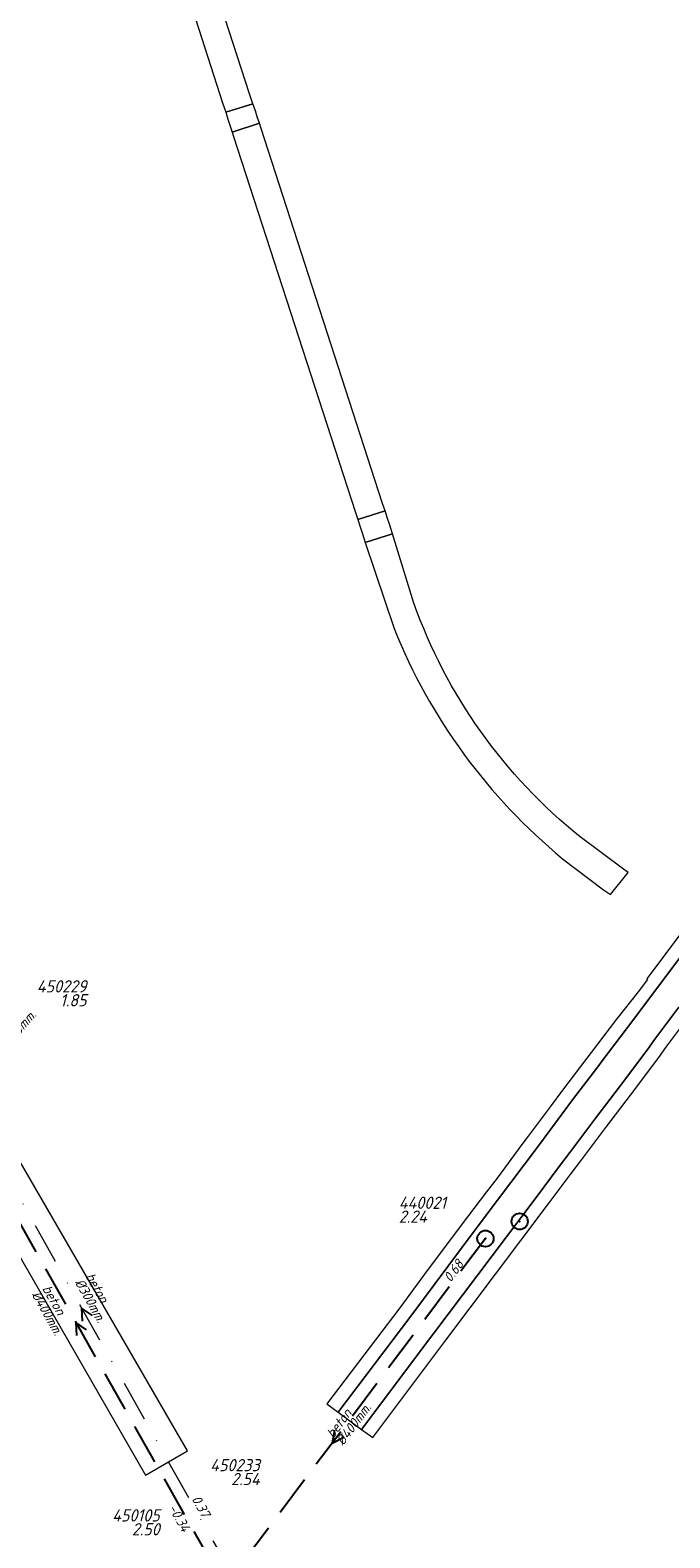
# Model space of a CAD drawing. Extents: x 148869 to 161638, y 453607 to 469810.
# Tile 471 of 656: x 155522 to 155601, y 463744 to 463928. Entities that reach past the tile are written whole.
import ezdxf
from ezdxf.enums import TextEntityAlignment as Align

# ---------------------------------------------------------------- set-up
doc = ezdxf.new("R2010")
doc.units = 0
doc.header["$PDMODE"] = 32
doc.header["$PDSIZE"] = 2
doc.linetypes.add('RI-HWA', pattern=[7.4, 5, -2.4])
doc.linetypes.add('RI-VWA', pattern=[11, 5, -3, 0, -3])
doc.layers.get('0').update_dxf_attribs({"linetype": 'CONTINUOUS'})
for name, color, linetype in [('B-OI-RI-BOB-T18-niet meenemen', 252, 'CONTINUOUS'), ('B-OI-RI-DIAMETER-T18-niet meenemen', 252, 'CONTINUOUS'), ('B-OI-RI-HWA-PUTDEKSELHOOGTE-T25-niet meenemen', 252, 'CONTINUOUS'), ('B-OI-RI-HWA-PUTNUMMER-T25-niet meenemen', 252, 'CONTINUOUS'), ('B-OI-RI-HWA_TRANSPORTLEIDING-G-niet meenemen', 252, 'RI-HWA'), ('B-OI-RI-MATERIAAL-T18-niet meenemen', 252, 'CONTINUOUS'), ('B-OI-RI-STROOMRICHTING-S-niet meenemen', 252, 'CONTINUOUS'), ('B-OI-RI-VWA_PUTDEKSELHOOGTE-T25-niet meenemen', 252, 'CONTINUOUS'), ('gs dwa', 252, 'CONTINUOUS'), ('gs rwa', 252, 'CONTINUOUS')]:
    doc.layers.add(name, color=color, linetype=linetype)
doc.layers.add('B-OI-RI-VWA_TRANSPORTLEIDING-G-niet meenemen', color=252, linetype='RI-VWA', lineweight=18)
doc.layers.add('B-RO-VH-VERHARDING_ASFALT-GV', color=251, linetype='CONTINUOUS', lineweight=18)
doc.styles.add('iso15', font='ISO.shx', dxfattribs={"oblique": 15})
doc.styles.add('NLCS-ISO-M750_CURSIEF', font='NLCS-ISO.ttf', dxfattribs={"oblique": 15})

# ---------------------------------------------------------------- blocks, each defined once
blk = doc.blocks.new('ACMAP_ANN_TEMPLATE_diam')
at = {"color": 0, "linetype": 'ByBlock', "style": 'iso15', "oblique": 15}
blk.add_attdef('diam', (0.5, -1.3), '', height=1.2, dxfattribs=at)
blk = doc.blocks.new('ACMAP_ANN_TEMPLATE_mat')
at = {"color": 0, "linetype": 'ByBlock', "style": 'iso15', "oblique": 15}
blk.add_attdef('mat', (0.5, 0.2), '', height=1.2, dxfattribs=at)
blk = doc.blocks.new('ACMAP_ANN_TEMPLATE_nap-r')
at = {"color": 0, "linetype": 'ByBlock', "style": 'iso15', "oblique": 15}
blk.add_attdef('nap-r', text='', height=1.2, dxfattribs=at).set_placement((-4.1, 0.2), align=Align.RIGHT)
blk = doc.blocks.new('ACMAP_ANN_TEMPLATE_puth-dwa')
at = {"color": 0, "linetype": 'ByBlock', "style": 'iso15', "oblique": 15}
blk.add_attdef('puth-dwa', text='', height=1.5, dxfattribs=at).set_placement((2.7, 1), align=Align.RIGHT)
blk = doc.blocks.new('ACMAP_ANN_TEMPLATE_putnr-dwa')
at = {"color": 0, "linetype": 'ByBlock', "style": 'iso15', "oblique": 15}
blk.add_attdef('putnr-dwa', text='', height=1.5, dxfattribs=at).set_placement((2.7, 2.7), align=Align.RIGHT)
blk = doc.blocks.new('ACMAP_ANN_TEMPLATE_puth-rwa')
at = {"color": 0, "linetype": 'ByBlock', "style": 'iso15', "oblique": 15}
blk.add_attdef('puth-rwa', (-2.7, -4.4), '', height=1.5, dxfattribs=at)
blk = doc.blocks.new('ACMAP_ANN_TEMPLATE_putnr-rwa')
at = {"color": 0, "linetype": 'ByBlock', "style": 'iso15', "oblique": 15}
blk.add_attdef('putnr-rwa', (-2.7, -2.7), '', height=1.5, dxfattribs=at)

msp = doc.modelspace()

# ---------------------------------------------------------------- linework, layer by layer
at = {"layer": 'B-OI-RI-HWA_TRANSPORTLEIDING-G-niet meenemen'}
for p, q in [((155509.62, 463802.37), (155546.2, 463737.66)), ((155578.2, 463780.3), (155540.56, 463730.13))]:
    msp.add_line(p, q, dxfattribs=at)
at = {"layer": 'B-OI-RI-STROOMRICHTING-S-niet meenemen'}
for points in [[(155529.24, 463769.12), (155527.91, 463770.02), (155527.99, 463768.41)], [(155529.98, 463770.87), (155528.64, 463771.77), (155528.72, 463770.17)], [(155559.67, 463756.8), (155559.38, 463755.21), (155560.82, 463755.93)]]:
    msp.add_lwpolyline(points, dxfattribs=at)
at = {"layer": 'B-OI-RI-VWA_TRANSPORTLEIDING-G-niet meenemen'}
msp.add_line((155512.01, 463801.22), (155545.27, 463742.33), dxfattribs=at)
at = {"layer": 'B-RO-VH-VERHARDING_ASFALT-GV', "flags": 128}
for points in [[(155546.33, 463918.39), (155549.66, 463919.43), (155549.25, 463920.66), (155535.64, 463962.48), (155535.43, 463963.08), (155532.29, 463962.02), (155532.48, 463961.45), (155545.93, 463919.53)], [(155549.66, 463919.43), (155546.33, 463918.39), (155546.57, 463917.54), (155546.81, 463916.81), (155547.13, 463915.93), (155550.47, 463917.05), (155550.18, 463917.84), (155549.96, 463918.56)], [(155562.26, 463869.33), (155562.52, 463868.45), (155565.9, 463869.53), (155565.57, 463870.41), (155550.64, 463916.54), (155550.47, 463917.05), (155547.13, 463915.93), (155547.29, 463915.4)], [(155562.52, 463868.45), (155562.82, 463867.57), (155563.1, 463866.7), (155563.45, 463865.63), (155566.8, 463866.7), (155566.46, 463867.77), (155566.16, 463868.58), (155565.9, 463869.53)], [(155541.65, 463754.28), (155519.74, 463792.05), (155514.62, 463789.18), (155536.47, 463751.3)]]:
    msp.add_lwpolyline(points, close=True, dxfattribs=at)
for points in [[(155569.41, 463858.22), (155566.8, 463866.7), (155563.45, 463865.63), (155566.98, 463855.09)], [(155593.53, 463822.49), (155595.7, 463825.19), (155595.15, 463825.59), (155589.83, 463829.54)], [(155587.67, 463826.87), (155592.7, 463823.06), (155593.53, 463822.49)], [(155604.46, 463820.75), (155597.99, 463812.13), (155598.07, 463812.07), (155596.96, 463810.55), (155594.28, 463807.2), (155591.19, 463803.1), (155590.65, 463802.4), (155587.55, 463798.34), (155586.28, 463796.61), (155583.21, 463792.54), (155582.66, 463791.83), (155579.63, 463787.71), (155578.32, 463786.03), (155575.23, 463781.93), (155570.71, 463775.95), (155567.7, 463771.81), (155558.75, 463760.02), (155560.12, 463759.02), (155569.06, 463770.78), (155576.59, 463780.9), (155579.68, 463785), (155584.57, 463791.52), (155587.63, 463795.59), (155588.9, 463797.3), (155592, 463801.37), (155592.54, 463802.08), (155595.64, 463806.18), (155599.37, 463811.13), (155605.83, 463819.73)], [(155605.83, 463819.73), (155599.37, 463811.13), (155595.64, 463806.18), (155592.54, 463802.08), (155592, 463801.37), (155588.9, 463797.3), (155587.63, 463795.59), (155584.57, 463791.52), (155579.68, 463785), (155576.59, 463780.9), (155569.06, 463770.78), (155560.12, 463759.02), (155562.99, 463756.9), (155571.87, 463768.69), (155584.3, 463785.19), (155587.36, 463789.29), (155588.56, 463790.87), (155591.64, 463794.95), (155595.29, 463799.78), (155598.35, 463803.82), (155598.87, 463804.58), (155601.94, 463808.68)], [(155601.94, 463808.68), (155598.87, 463804.58), (155598.35, 463803.82), (155595.29, 463799.78), (155591.64, 463794.95), (155588.56, 463790.87), (155587.36, 463789.29), (155584.3, 463785.19), (155571.87, 463768.69), (155562.99, 463756.9), (155564.36, 463755.9), (155573.22, 463767.66), (155576.34, 463771.79), (155585.66, 463784.17), (155588.72, 463788.27), (155589.92, 463789.85), (155592.99, 463793.93), (155596.64, 463798.75), (155599.7, 463802.79), (155600.23, 463803.56), (155603.3, 463807.66)]]:
    msp.add_lwpolyline(points, dxfattribs=at)
at = {"layer": 'B-RO-VH-VERHARDING_ASFALT-GV'}
for points in [[(155589.83, 463829.54, -0.138483), (155569.41, 463858.22)], [(155566.98, 463855.09, 0.125061), (155587.67, 463826.87)]]:
    msp.add_lwpolyline(points, format="xyb", dxfattribs=at)
at = {"layer": 'gs dwa'}
msp.add_point((155582.4, 463782.4), dxfattribs=at)
at = {"layer": 'gs rwa'}
msp.add_point((155578.2, 463780.3), dxfattribs=at)

# ---------------------------------------------------------------- block references
at = {"layer": 'B-OI-RI-BOB-T18-niet meenemen'}
ref = msp.add_blockref('ACMAP_ANN_TEMPLATE_nap-r', (155578.2, 463780.3), dxfattribs=dict(at, rotation=53.56668209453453))
ref.add_attrib('nap-r', '0.68', dxfattribs={"layer": '0', "color": 0, "linetype": 'ByBlock', "height": 1.2, "rotation": 53.5667, "style": 'NLCS-ISO-M750_CURSIEF', "oblique": 15}).set_placement((155575.6, 463777.12), align=Align.RIGHT)
ref = msp.add_blockref('ACMAP_ANN_TEMPLATE_nap-r', (155545.27, 463742.33), dxfattribs=dict(at, rotation=299.4587667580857))
ref.add_attrib('nap-r', '0.37', dxfattribs={"layer": '0', "color": 0, "linetype": 'ByBlock', "height": 1.2, "rotation": 299.4588, "style": 'NLCS-ISO-M750_CURSIEF', "oblique": 15}).set_placement((155543.43, 463746), align=Align.RIGHT)
ref = msp.add_blockref('ACMAP_ANN_TEMPLATE_nap-r', (155542.83, 463740.55), dxfattribs=dict(at, rotation=299.4786024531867))
ref.add_attrib('nap-r', '-0.34', dxfattribs={"layer": '0', "color": 0, "linetype": 'ByBlock', "height": 1.2, "rotation": 299.4786, "style": 'NLCS-ISO-M750_CURSIEF', "oblique": 15}).set_placement((155540.99, 463744.21), align=Align.RIGHT)
at = {"layer": 'B-OI-RI-DIAMETER-T18-niet meenemen'}
ref = msp.add_blockref('ACMAP_ANN_TEMPLATE_diam', (155517.96, 463803.8), dxfattribs=dict(at, rotation=48.06491758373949))
ref.add_attrib('diam', '%%c300mm.', (155519.26, 463803.3), dxfattribs={"layer": '0', "color": 0, "linetype": 'ByBlock', "height": 1.2, "rotation": 48.0649, "style": 'NLCS-ISO-M750_CURSIEF', "oblique": 15})
ref = msp.add_blockref('ACMAP_ANN_TEMPLATE_diam', (155523.34, 463774.52), dxfattribs=dict(at, rotation=299.4786024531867))
ref.add_attrib('diam', '%%c400mm.', (155522.46, 463773.44), dxfattribs={"layer": '0', "color": 0, "linetype": 'ByBlock', "height": 1.2, "rotation": 299.4786, "style": 'NLCS-ISO-M750_CURSIEF', "oblique": 15})
ref = msp.add_blockref('ACMAP_ANN_TEMPLATE_diam', (155528.64, 463776.02), dxfattribs=dict(at, rotation=299.4587667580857))
ref.add_attrib('diam', '%%c300mm.', (155527.76, 463774.95), dxfattribs={"layer": '0', "color": 0, "linetype": 'ByBlock', "height": 1.2, "rotation": 299.4588, "style": 'NLCS-ISO-M750_CURSIEF', "oblique": 15})
ref = msp.add_blockref('ACMAP_ANN_TEMPLATE_diam', (155559.38, 463755.22), dxfattribs=dict(at, rotation=53.12096718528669))
ref.add_attrib('diam', '%%c400mm.', (155560.72, 463754.83), dxfattribs={"layer": '0', "color": 0, "linetype": 'ByBlock', "height": 1.2, "rotation": 53.121, "style": 'NLCS-ISO-M750_CURSIEF', "oblique": 15})
at = {"layer": 'B-OI-RI-HWA-PUTDEKSELHOOGTE-T25-niet meenemen'}
ref = msp.add_blockref('ACMAP_ANN_TEMPLATE_puth-rwa', (155570.26, 463786.64), dxfattribs=at)
ref.add_attrib('puth-rwa', '2.24', (155567.56, 463782.24), dxfattribs={"layer": '0', "color": 0, "linetype": 'ByBlock', "height": 1.5, "style": 'NLCS-ISO-M750_CURSIEF', "oblique": 15})
at = {"layer": 'B-OI-RI-HWA-PUTNUMMER-T25-niet meenemen'}
ref = msp.add_blockref('ACMAP_ANN_TEMPLATE_putnr-rwa', (155570.26, 463786.64), dxfattribs=at)
ref.add_attrib('putnr-rwa', '440021', (155567.56, 463783.94), dxfattribs={"layer": '0', "color": 0, "linetype": 'ByBlock', "height": 1.5, "style": 'NLCS-ISO-M750_CURSIEF', "oblique": 15})
at = {"layer": 'B-OI-RI-MATERIAAL-T18-niet meenemen'}
ref = msp.add_blockref('ACMAP_ANN_TEMPLATE_mat', (155528.64, 463776.02), dxfattribs=dict(at, rotation=299.4587667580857))
ref.add_attrib('mat', 'beton', (155529.06, 463775.69), dxfattribs={"layer": '0', "color": 0, "linetype": 'ByBlock', "height": 1.2, "rotation": 299.4588, "style": 'NLCS-ISO-M750_CURSIEF', "oblique": 15})
ref = msp.add_blockref('ACMAP_ANN_TEMPLATE_mat', (155523.34, 463774.52), dxfattribs=dict(at, rotation=299.4786024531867))
ref.add_attrib('mat', 'beton', (155523.76, 463774.18), dxfattribs={"layer": '0', "color": 0, "linetype": 'ByBlock', "height": 1.2, "rotation": 299.4786, "style": 'NLCS-ISO-M750_CURSIEF', "oblique": 15})
ref = msp.add_blockref('ACMAP_ANN_TEMPLATE_mat', (155559.38, 463755.22), dxfattribs=dict(at, rotation=53.12096718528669))
ref.add_attrib('mat', 'beton', (155559.52, 463755.73), dxfattribs={"layer": '0', "color": 0, "linetype": 'ByBlock', "height": 1.2, "rotation": 53.121, "style": 'NLCS-ISO-M750_CURSIEF', "oblique": 15})
at = {"layer": 'B-OI-RI-VWA_PUTDEKSELHOOGTE-T25-niet meenemen'}
ref = msp.add_blockref('ACMAP_ANN_TEMPLATE_putnr-dwa', (155526.54, 463807.77), dxfattribs=at)
ref.add_attrib('putnr-dwa', '450229', dxfattribs={"layer": '0', "color": 0, "linetype": 'ByBlock', "height": 1.5, "style": 'NLCS-ISO-M750_CURSIEF', "oblique": 15}).set_placement((155529.24, 463810.47), align=Align.RIGHT)
ref = msp.add_blockref('ACMAP_ANN_TEMPLATE_puth-dwa', (155526.54, 463807.77), dxfattribs=at)
ref.add_attrib('puth-dwa', '1.85', dxfattribs={"layer": '0', "color": 0, "linetype": 'ByBlock', "height": 1.5, "style": 'NLCS-ISO-M750_CURSIEF', "oblique": 15}).set_placement((155529.24, 463808.77), align=Align.RIGHT)
ref = msp.add_blockref('ACMAP_ANN_TEMPLATE_putnr-dwa', (155547.8, 463749.07), dxfattribs=at)
ref.add_attrib('putnr-dwa', '450233', dxfattribs={"layer": '0', "color": 0, "linetype": 'ByBlock', "height": 1.5, "style": 'NLCS-ISO-M750_CURSIEF', "oblique": 15}).set_placement((155550.5, 463751.77), align=Align.RIGHT)
ref = msp.add_blockref('ACMAP_ANN_TEMPLATE_puth-dwa', (155547.8, 463749.07), dxfattribs=at)
ref.add_attrib('puth-dwa', '2.54', dxfattribs={"layer": '0', "color": 0, "linetype": 'ByBlock', "height": 1.5, "style": 'NLCS-ISO-M750_CURSIEF', "oblique": 15}).set_placement((155550.5, 463750.07), align=Align.RIGHT)
ref = msp.add_blockref('ACMAP_ANN_TEMPLATE_putnr-dwa', (155535.52, 463742.91), dxfattribs=at)
ref.add_attrib('putnr-dwa', '450105', dxfattribs={"layer": '0', "color": 0, "linetype": 'ByBlock', "height": 1.5, "style": 'NLCS-ISO-M750_CURSIEF', "oblique": 15}).set_placement((155538.22, 463745.61), align=Align.RIGHT)
ref = msp.add_blockref('ACMAP_ANN_TEMPLATE_puth-dwa', (155535.52, 463742.91), dxfattribs=at)
ref.add_attrib('puth-dwa', '2.50', dxfattribs={"layer": '0', "color": 0, "linetype": 'ByBlock', "height": 1.5, "style": 'NLCS-ISO-M750_CURSIEF', "oblique": 15}).set_placement((155538.22, 463743.91), align=Align.RIGHT)

doc.saveas('drawing.dxf')
